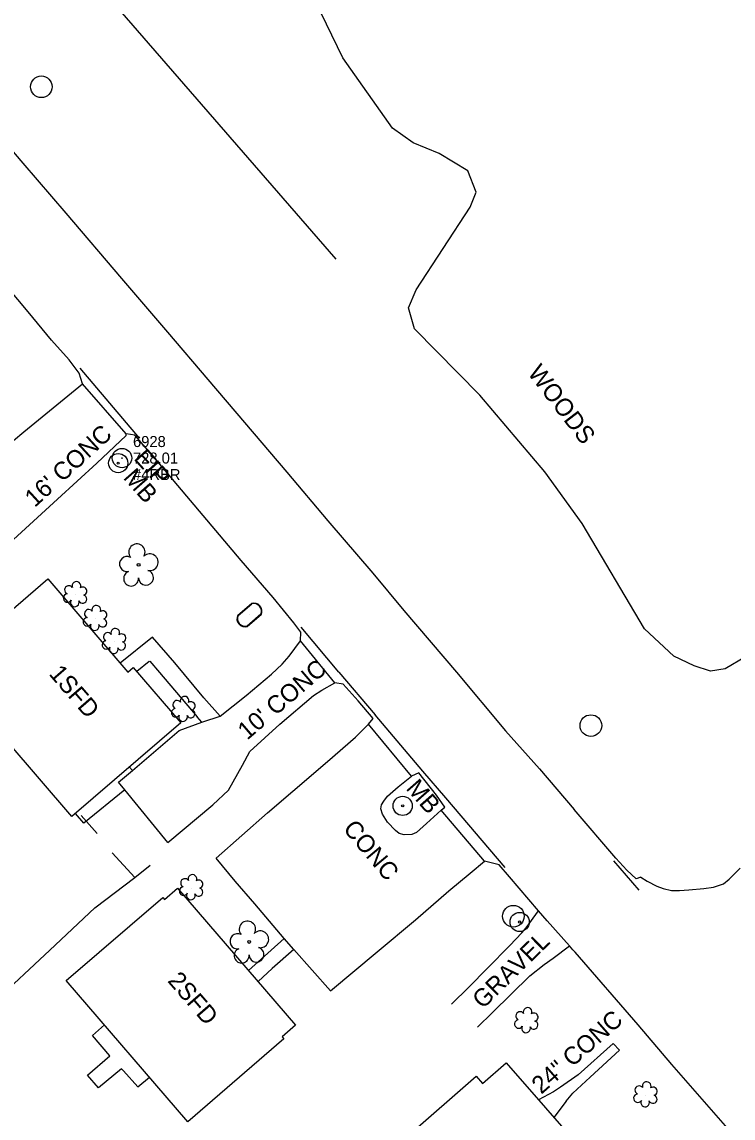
# Model space of a CAD drawing. Extents: x 1516784 to 1522736, y 634838 to 639369.
# Drawn here: x 1521345.3 to 1521506.8, y 637769.2 to 638018 of the extents above; entities that cross this region are included whole.
import ezdxf

# ---------------------------------------------------------------- set-up
doc = ezdxf.new("R2010")
doc.units = 0
for name, color, linetype in [('COGO Default Point Elevation', 7, 'Continuous'), ('COGO Default Point Number', 7, 'Continuous'), ('Exist Building', 7, 'Continuous'), ('Exist Building Text', 7, 'Continuous'), ('Exist Environmental Wetland Boundary Cogo Point CELL', 7, 'Continuous'), ('Exist Hydro Jurisdictional Stream or Body of Water Mitigable', 7, 'Continuous'), ('Exist Other Culture Area Outline', 7, 'Continuous'), ('Exist Other Culture Area Outline Text', 7, 'Continuous'), ('Exist Other Culture Fence Line', 7, 'Continuous'), ('Exist Other Culture Located Object CELL', 7, 'Continuous'), ('Exist Other Culture Located Object Text', 7, 'Continuous'), ('Exist Property Iron Pin CELL', 7, 'Continuous'), ('Exist Property Iron Pin Cogo Comment', 7, 'Continuous'), ('Exist Property Iron Pin Cogo Elevation', 7, 'Continuous'), ('Exist Property Iron Pin Cogo Number', 7, 'Continuous'), ('Exist Property Iron Pin Text', 7, 'Continuous'), ('Exist Right of Way Line', 7, 'Continuous'), ('Exist Roads EOP Other Text', 7, 'Continuous'), ('Exist Roads Soil Text', 7, 'Continuous'), ('Exist Utilities Other Located Object CELL', 7, 'Continuous'), ('Exist Utilities Other Pole CELL', 7, 'Continuous'), ('Exist Utilities Water Meter CELL', 7, 'Continuous'), ('Exist Vegetation Shrub CELL', 7, 'Continuous'), ('Exist Vegetation Tree CELL', 7, 'Continuous'), ('Exist Vegetation Woods Line', 7, 'Continuous'), ('Exist Vegetation Woods Line Text', 7, 'Continuous'), ('Scratch_Level_5', 7, 'Continuous')]:
    doc.layers.add(name, color=color, linetype=linetype)

msp = doc.modelspace()

# ---------------------------------------------------------------- linework, layer by layer
at = {"layer": 'COGO Default Point Elevation'}
for p, q in [((1521372, 637923.57), (1521358.54, 637939.45)), ((1521417.27, 637870.42), (1521408.72, 637880.62)), ((1521417.27, 637870.42), (1521425.5, 637860.7)), ((1521485.44, 637820.89), (1521479.73, 637827.6))]:
    msp.add_line(p, q, dxfattribs=at)
msp.add_lwpolyline([(1521455.02, 637826.06), (1521441.54, 637841.91), (1521436.3, 637847.95), (1521425.5, 637860.7)], dxfattribs=at)
at = {"layer": 'COGO Default Point Number'}
for points in [[(1521295.2, 638044.39), (1521305.75, 638032.06), (1521313.4, 638023.38), (1521321.86, 638013.56), (1521332.1, 638001.61), (1521345.53, 637985.98), (1521355.24, 637974.63), (1521367.87, 637959.76), (1521378.37, 637947.63), (1521387.53, 637936.85), (1521395.87, 637927.06), (1521405.48, 637915.8), (1521414.75, 637904.75), (1521425.01, 637892.91)], [(1521395.09, 637895.77), (1521386.48, 637905.97), (1521375.74, 637918.63), (1521370.96, 637924.22), (1521368.94, 637924.49), (1521359.08, 637935.85), (1521358.26, 637938.29), (1521356, 637941.3), (1521351.99, 637945.78), (1521346.68, 637952.25), (1521339.96, 637960.16), (1521332.06, 637969.54), (1521327.27, 637974.95), (1521324.08, 637978.5), (1521319.93, 637983.08), (1521312.47, 637991.57), (1521304.88, 638000.51), (1521297.36, 638008.83), (1521288.77, 638018.81), (1521280.16, 638028.83), (1521278.96, 638030.23)], [(1521416.34, 637867.99), (1521408.55, 637877.56), (1521408.62, 637879.51), (1521407.05, 637881.64), (1521402.37, 637887.38), (1521395.09, 637895.77)], [(1521425.01, 637892.91), (1521432.05, 637884.39), (1521443.97, 637870.39), (1521455.09, 637857.12), (1521462.84, 637848.47), (1521470.7, 637839.24)], [(1521462.63, 637816.21), (1521456, 637823.93), (1521453.65, 637826.65), (1521450.36, 637827.53), (1521440.48, 637839.1), (1521441.3, 637839.73), (1521439.42, 637842.47), (1521435.43, 637847.57), (1521433.76, 637846.81), (1521424.03, 637858.63), (1521425.03, 637859.86), (1521421.64, 637863.92), (1521418.21, 637867.69), (1521416.34, 637867.99)], [(1521485.87, 637823.88), (1521484.76, 637823.5), (1521482.65, 637825.43), (1521480.14, 637828.2), (1521470.7, 637839.24)], [(1521485.87, 637823.88), (1521487.28, 637822.98), (1521489.47, 637821.85), (1521490.92, 637821.27), (1521492.8, 637820.86), (1521494.62, 637820.82), (1521496.77, 637820.97), (1521500.11, 637821.26), (1521502.37, 637821.57), (1521504.62, 637822.39), (1521505.9, 637823.44), (1521508.38, 637825.95)], [(1521464.59, 637813.93), (1521462.63, 637816.21)], [(1521469.66, 637808.25), (1521464.59, 637813.93)], [(1521470.4, 637807.41), (1521469.66, 637808.25)], [(1521492.86, 637781.36), (1521485.26, 637790.31), (1521470.93, 637806.82), (1521470.4, 637807.41)], [(1521519.04, 637750.68), (1521512.49, 637758.67), (1521505.6, 637766.84), (1521492.86, 637781.36)]]:
    msp.add_lwpolyline(points, dxfattribs=at)
at = {"layer": 'Exist Building'}
for points in [[(1521356.6, 637837.61), (1521327.6, 637871.34), (1521351.16, 637891.6), (1521369.35, 637870.44), (1521370.58, 637871.5), (1521381.39, 637858.93)], [(1521382.98, 637768.35), (1521355.37, 637800.41), (1521377.27, 637819.28), (1521377.68, 637818.81), (1521380.65, 637821.37), (1521407.45, 637790.26), (1521404.38, 637787.62), (1521404.79, 637787.14)], [(1521469.01, 637754.81), (1521438.43, 637728.09), (1521417.7, 637751.82), (1521448.42, 637778.66), (1521449.87, 637777), (1521455.26, 637781.7), (1521473.1, 637761.28), (1521467.57, 637756.46)]]:
    msp.add_lwpolyline(points, close=True, dxfattribs=at)
at = {"layer": 'Exist Environmental Wetland Boundary Cogo Point CELL'}
for points in [[(1521328.03, 637910.86), (1521328.96, 637911.27), (1521335.56, 637916.48), (1521338.62, 637919.08), (1521345.73, 637924.94), (1521359.08, 637935.85)], [(1521305.73, 637892.99), (1521307.88, 637890.43), (1521312.87, 637884.6), (1521318.26, 637878.57), (1521324.31, 637883.9), (1521333.85, 637892.08), (1521343.38, 637900.55), (1521353.4, 637909.71), (1521362.3, 637917.85), (1521368.93, 637924.11), (1521368.94, 637924.49)], [(1521386.16, 637859.06), (1521386.34, 637859.13), (1521390.31, 637860.39), (1521396.19, 637865.13), (1521401.98, 637869.99), (1521404.42, 637872.22), (1521406, 637874.05), (1521408.55, 637877.56)], [(1521378.41, 637831.77), (1521388.67, 637840.26), (1521392.24, 637843.59), (1521395.35, 637849.3), (1521397.07, 637852.4), (1521403.89, 637858.62), (1521411.51, 637865.15), (1521413.42, 637866.34), (1521416.34, 637867.99)], [(1521378.41, 637831.77), (1521368.69, 637843.71), (1521367.26, 637845.46), (1521370.38, 637848.05), (1521380.97, 637857.13), (1521386.16, 637859.06)], [(1521401.07, 637838.5), (1521406.78, 637843.38), (1521414.66, 637850.11), (1521421.05, 637855.62), (1521424.03, 637858.63)], [(1521440.48, 637839.1), (1521437.16, 637836.04), (1521434.86, 637834.04), (1521433.84, 637833.54), (1521432.13, 637833.47), (1521430.98, 637833.79), (1521430.15, 637834.44), (1521428.34, 637836.38), (1521427.19, 637838.15), (1521426.83, 637839.42), (1521426.97, 637840.28), (1521427.44, 637841.15), (1521428.33, 637842.27), (1521430.75, 637844.4), (1521433.76, 637846.81)], [(1521393.7, 637822.97), (1521389.42, 637828.19), (1521401.07, 637838.5)], [(1521415.34, 637798.05), (1521425.96, 637806.93), (1521434.7, 637814.21), (1521442.23, 637820.76), (1521447.08, 637824.79), (1521450.36, 637827.53)], [(1521415.34, 637798.05), (1521407.03, 637807.44), (1521404.81, 637809.93), (1521398.21, 637817.81), (1521393.7, 637822.97)]]:
    msp.add_lwpolyline(points, dxfattribs=at)
at = {"layer": 'Exist Hydro Jurisdictional Stream or Body of Water Mitigable'}
for p, q in [((1521459.77, 637812.33), (1521462.63, 637816.21)), ((1521465.94, 637805.5), (1521469.66, 637808.25))]:
    msp.add_line(p, q, dxfattribs=at)
for points in [[(1521442.84, 637795.06), (1521446.79, 637798.93), (1521451, 637803.18), (1521456.1, 637808.37), (1521458.79, 637811.24), (1521459.77, 637812.33)], [(1521448.73, 637789.83), (1521452.18, 637793.16), (1521460.64, 637801.46), (1521463.88, 637804.03), (1521465.94, 637805.5)]]:
    msp.add_lwpolyline(points, dxfattribs=at)
at = {"layer": 'Exist Other Culture Area Outline'}
for p, q in [((1521374.21, 637872.82), (1521371.42, 637870.53)), ((1521386.16, 637859.06), (1521385.12, 637860.28)), ((1521370.38, 637848.05), (1521369.7, 637848.87)), ((1521371.63, 637776.24), (1521374.27, 637778.46)), ((1521468.89, 637773.03), (1521466.07, 637769.33))]:
    msp.add_line(p, q, dxfattribs=at)
for points in [[(1521390.31, 637860.39), (1521386.61, 637864.6), (1521379.98, 637872.52), (1521374.98, 637878.35), (1521367.63, 637872.44)], [(1521374.21, 637872.82), (1521374.37, 637872.94), (1521376.56, 637870.37), (1521385.12, 637860.28)], [(1521368.69, 637843.71), (1521359.33, 637836.1), (1521357.42, 637838.31)], [(1521404.81, 637809.93), (1521401.86, 637807.27), (1521396.75, 637802.68)], [(1521407.03, 637807.44), (1521402.09, 637803.13), (1521398.91, 637800.17)], [(1521371.63, 637776.24), (1521368.34, 637779.93), (1521367.94, 637780.38), (1521362.67, 637776.02), (1521360.2, 637778.92), (1521365.26, 637783.28), (1521361.32, 637787.9), (1521364.07, 637790.31)], [(1521471.63, 637778.98), (1521479.53, 637786.12), (1521480.96, 637784.56)], [(1521468.89, 637773.03), (1521470.43, 637774.82), (1521474.33, 637778.44), (1521480.96, 637784.56)], [(1521471.63, 637778.98), (1521467.63, 637776.16), (1521465.97, 637775.15), (1521462.58, 637773.32)]]:
    msp.add_lwpolyline(points, dxfattribs=at)
at = {"layer": 'Exist Other Culture Fence Line'}
for p, q in [((1521362.36, 637833.78), (1521358.76, 637837.84)), ((1521370.94, 637823.76), (1521365.77, 637829.36))]:
    msp.add_line(p, q, dxfattribs=at)
msp.add_lwpolyline([(1521342.07, 637719.55), (1521328.75, 637735.81), (1521314.63, 637755.83), (1521306.19, 637767.95), (1521306.88, 637768.54), (1521326.99, 637785.95), (1521338.77, 637795.34), (1521351.65, 637807.27), (1521361.86, 637816.87), (1521370.94, 637823.76), (1521374.44, 637826.56)], dxfattribs=at)
at = {"layer": 'Exist Other Culture Located Object CELL'}
for centre, radius in [((1521367.16, 637917.87), 2.18), ((1521367.16, 637917.87), 0.24), ((1521431.76, 637840.05), 2.18), ((1521431.76, 637840.05), 0.24)]:
    msp.add_circle(centre, radius, dxfattribs=at)
at = {"layer": 'Exist Property Iron Pin CELL'}
for radius in [2.2, 0.0707]:
    msp.add_circle((1521368.02, 637919.02), radius, dxfattribs=at)
at = {"layer": 'Exist Right of Way Line'}
msp.add_line((1521214.06, 638197.45), (1521416.61, 637964.14), dxfattribs=at)
at = {"layer": 'Exist Utilities Other Located Object CELL'}
for radius in [2.18, 0.24]:
    msp.add_circle((1521458.31, 637813.69), radius, dxfattribs=at)
at = {"layer": 'Exist Utilities Other Pole CELL'}
for centre in [(1521349.7, 638003.3), (1521474.49, 637858.27), (1521456.89, 637815.01)]:
    msp.add_circle(centre, 2.46, dxfattribs=at)
at = {"layer": 'Exist Utilities Water Meter CELL'}
msp.add_line((1521396.96, 637883.41), (1521396.96, 637883.41), dxfattribs=at)
for points in [[(1521394.3, 637883.37), (1521397.39, 637886.03)], [(1521394.39, 637883.26), (1521397.48, 637885.92)], [(1521399.52, 637883.55), (1521396.41, 637880.88)], [(1521399.61, 637883.45), (1521396.5, 637880.77)]]:
    msp.add_lwpolyline(points, dxfattribs=at)
for centre, radius, start, end in [((1521397.94, 637884.25), 1.86, 334.3523, 107.0124), ((1521397.95, 637884.26), 1.73, 335.8312, 105.5769), ((1521395.97, 637882.55), 1.86, 153.8821, 286.6834), ((1521395.98, 637882.56), 1.73, 156.005, 284.4864)]:
    msp.add_arc(centre, radius, start, end, dxfattribs=at)
at = {"layer": 'Exist Vegetation Shrub CELL'}
for p, q in [((1521357.44, 637887.94), (1521357.44, 637887.94)), ((1521361.97, 637882.54), (1521361.97, 637882.54)), ((1521366.26, 637877.29), (1521366.26, 637877.29)), ((1521382, 637861.89), (1521382, 637861.89)), ((1521383.79, 637821.41), (1521383.79, 637821.41)), ((1521459.9, 637791.23), (1521459.9, 637791.23)), ((1521486.95, 637774.39), (1521486.95, 637774.39))]:
    msp.add_line(p, q, dxfattribs=at)
for centre, radius, start, end in [((1521355.95, 637889.07), 0.968, 35.8908, 245.4216), ((1521357.67, 637889.98), 0.99, 334.8391, 200.4717), ((1521359.11, 637888.81), 0.929, 284.4567, 126.0861), ((1521355.64, 637887.23), 0.955, 95.1099, 327.9534), ((1521359.07, 637887.01), 0.937, 204.9913, 73.4601), ((1521357.31, 637886.25), 0.984, 151.2797, 21.387), ((1521360.48, 637883.67), 0.968, 35.8908, 245.4216), ((1521362.19, 637884.58), 0.99, 334.8391, 200.4717), ((1521360.16, 637881.84), 0.955, 95.1099, 327.9534), ((1521363.6, 637881.61), 0.937, 204.9913, 73.4601), ((1521363.64, 637883.41), 0.929, 284.4567, 126.0861), ((1521361.84, 637880.86), 0.984, 151.2797, 21.387), ((1521366.49, 637879.34), 0.99, 334.8391, 200.4717), ((1521364.46, 637876.59), 0.955, 95.1099, 327.9534), ((1521364.78, 637878.42), 0.968, 35.8908, 245.4216), ((1521367.9, 637876.37), 0.937, 204.9913, 73.4601), ((1521367.94, 637878.16), 0.929, 284.4567, 126.0861), ((1521366.14, 637875.61), 0.984, 151.2797, 21.387), ((1521382.23, 637863.93), 0.99, 334.8391, 200.4717), ((1521380.2, 637861.19), 0.955, 95.1099, 327.9534), ((1521380.52, 637863.02), 0.968, 35.8908, 245.4216), ((1521383.68, 637862.76), 0.929, 284.4567, 126.0861), ((1521381.88, 637860.21), 0.984, 151.2797, 21.387), ((1521383.64, 637860.97), 0.937, 204.9913, 73.4601), ((1521382.31, 637822.54), 0.968, 35.8908, 245.4216), ((1521384.02, 637823.45), 0.99, 334.8391, 200.4717), ((1521385.47, 637822.28), 0.929, 284.4567, 126.0861), ((1521381.99, 637820.7), 0.955, 95.1099, 327.9534), ((1521383.67, 637819.73), 0.984, 151.2797, 21.387), ((1521385.43, 637820.48), 0.937, 204.9913, 73.4601), ((1521458.41, 637792.35), 0.968, 35.8908, 245.4216), ((1521460.13, 637793.27), 0.99, 334.8391, 200.4717), ((1521461.57, 637792.1), 0.929, 284.4567, 126.0861), ((1521458.1, 637790.52), 0.955, 95.1099, 327.9534), ((1521459.77, 637789.54), 0.984, 151.2797, 21.387), ((1521461.53, 637790.3), 0.937, 204.9913, 73.4601), ((1521487.18, 637776.43), 0.99, 334.8391, 200.4717), ((1521485.47, 637775.52), 0.968, 35.8908, 245.4216), ((1521488.62, 637775.26), 0.929, 284.4567, 126.0861), ((1521485.15, 637773.69), 0.955, 95.1099, 327.9534), ((1521486.82, 637772.71), 0.984, 151.2797, 21.387), ((1521488.59, 637773.46), 0.937, 204.9913, 73.4601)]:
    msp.add_arc(centre, radius, start, end, dxfattribs=at)
at = {"layer": 'Exist Vegetation Tree CELL'}
for p, q in [((1521371.79, 637894.78), (1521371.79, 637894.78)), ((1521396.89, 637809.17), (1521396.89, 637809.17))]:
    msp.add_line(p, q, dxfattribs=at)
for centre in [(1521371.79, 637894.78), (1521396.89, 637809.17)]:
    msp.add_circle(centre, 0.326, dxfattribs=at)
for centre, radius, start, end in [((1521371.4, 637897.66), 1.86, 330.1651, 219.7134), ((1521374.33, 637895.37), 1.9, 257.1011, 134.1999), ((1521369.18, 637894.94), 1.73, 62.6636, 279.3457), ((1521370.08, 637891.66), 1.69, 111.5671, 6.231), ((1521373.46, 637891.88), 1.7, 181.2822, 74.56), ((1521396.5, 637812.04), 1.86, 330.1651, 219.7134), ((1521394.28, 637809.32), 1.73, 62.6636, 279.3457), ((1521399.43, 637809.76), 1.9, 257.1011, 134.1999), ((1521395.18, 637806.05), 1.69, 111.5671, 6.231), ((1521398.56, 637806.27), 1.7, 181.2822, 74.56)]:
    msp.add_arc(centre, radius, start, end, dxfattribs=at)
at = {"layer": 'Exist Vegetation Woods Line'}
for points in [[(1521449.31, 637933.26), (1521434.44, 637948.37), (1521433.09, 637953.11), (1521434.85, 637957.19), (1521447.12, 637975.96), (1521448.43, 637979.42), (1521446.53, 637984.23), (1521440.06, 637988.18), (1521434.11, 637990.57), (1521429.45, 637993.94), (1521418.2, 638009.87), (1521406.95, 638033.04), (1521407.21, 638040.1), (1521408.77, 638047.99), (1521416.22, 638078.44)], [(1521522.95, 637919.37), (1521509.64, 637873.9), (1521505.02, 637871.13), (1521501.68, 637870.66), (1521497.95, 637871.87), (1521493.3, 637874.03), (1521486.67, 637880.23), (1521472.48, 637904.15), (1521464.01, 637915.89), (1521449.31, 637933.26)]]:
    msp.add_lwpolyline(points, dxfattribs=at)

# ---------------------------------------------------------------- texts
at = {"layer": 'Exist Building Text'}
for s, p in [('1SFD', (1521351.26, 637869.94)), ('2SFD', (1521378.21, 637800.26))]:
    msp.add_text(s, height=4, rotation=310.885, dxfattribs=at).set_placement(p)
at = {"layer": 'Exist Other Culture Area Outline Text'}
msp.add_text('24" CONC', height=4, rotation=41.2888, dxfattribs=at).set_placement((1521463.23, 637774.45))
at = {"layer": 'Exist Other Culture Located Object Text'}
for p in [(1521368.13, 637914.48), (1521432.33, 637843.93)]:
    msp.add_text('MB', height=4, rotation=311.2888, dxfattribs=at).set_placement(p)
at = {"layer": 'Exist Property Iron Pin Cogo Comment'}
msp.add_text('#4RBR', height=2.5, dxfattribs=at).set_placement((1521370.52, 637914.02))
at = {"layer": 'Exist Property Iron Pin Cogo Elevation'}
msp.add_text('728.01', height=2.5, dxfattribs=at).set_placement((1521370.52, 637917.77))
at = {"layer": 'Exist Property Iron Pin Cogo Number'}
msp.add_text('6928', height=2.5, dxfattribs=at).set_placement((1521370.52, 637921.52))
at = {"layer": 'Exist Property Iron Pin Text'}
msp.add_text('EIP', height=4, rotation=311.9913, dxfattribs=at).set_placement((1521370.53, 637918.83))
at = {"layer": 'Exist Roads EOP Other Text'}
for s, rotation, p in [("16' CONC", 42.4476, (1521348.2, 637907.67)), ("10' CONC", 40.6086, (1521396.44, 637854.86)), ('CONC', 309.9474, (1521418.04, 637834.79))]:
    msp.add_text(s, height=4, rotation=rotation, dxfattribs=at).set_placement(p)
at = {"layer": 'Exist Roads Soil Text'}
msp.add_text('GRAVEL', height=4, rotation=44.462, dxfattribs=at).set_placement((1521449.96, 637793.78))
at = {"layer": 'Exist Vegetation Woods Line Text'}
msp.add_text('WOODS', height=4, rotation=307.5225, dxfattribs=at).set_placement((1521459.98, 637938.3))
at = {"layer": 'Scratch_Level_5'}
msp.add_text('COLUMN LOCATION', height=500, rotation=335.0373, dxfattribs=at).set_placement((1516680.97, 637558.94))

doc.saveas('drawing.dxf')
